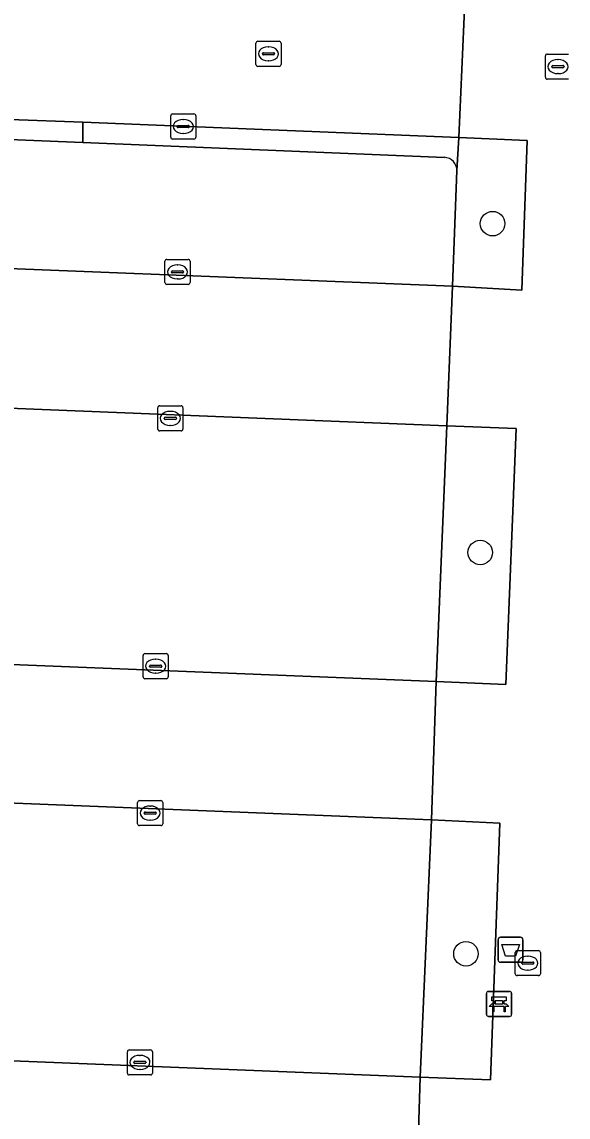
# Model space of a CAD drawing. Extents: x 160888 to 161385, y 386490 to 386908.
# Drawn here: x 161026.12 to 161047.88, y 386793.37 to 386837.06 of the extents above; entities that cross this region are included whole.
import ezdxf

# ---------------------------------------------------------------- set-up
doc = ezdxf.new("R2010")
doc.units = 0
for name, color, linetype in [('IMGEO_Afvalbak', 7, 'Continuous'), ('IMGEO_Bank', 7, 'Continuous'), ('IMGEO_Boom', 7, 'Continuous'), ('IMGEO_Groenvoorziening', 7, 'Continuous'), ('IMGEO_Haag', 7, 'Continuous'), ('IMGEO_Kolk', 7, 'Continuous'), ('IMGEO_Parkeervlak_open', 7, 'Continuous'), ('IMGEO_Rijbaan_lokaal_open', 7, 'Continuous'), ('IMGEO_Rioolput', 7, 'Continuous'), ('IMGEO_Verkeerseiland_open', 7, 'Continuous'), ('IMGEO_Voetpad_open', 7, 'Continuous')]:
    doc.layers.add(name, color=color, linetype=linetype)

msp = doc.modelspace()

# ---------------------------------------------------------------- linework, layer by layer
at = {"layer": 'IMGEO_Afvalbak'}
for p, q in [((161045.092, 386799.642), (161045.092, 386800.442)), ((161045.092, 386800.442), (161045.092, 386799.642)), ((161045.192, 386800.542), (161045.982, 386800.542)), ((161045.982, 386800.542), (161045.192, 386800.542)), ((161046.082, 386800.442), (161046.082, 386799.642)), ((161046.082, 386799.642), (161046.082, 386800.442)), ((161045.982, 386799.542), (161045.192, 386799.542)), ((161045.192, 386799.542), (161045.982, 386799.542))]:
    msp.add_line(p, q, dxfattribs=at)
msp.add_lwpolyline([(161045.235, 386800.256), (161045.939, 386800.256), (161045.79, 386799.786), (161045.384, 386799.786), (161045.235, 386800.256)], dxfattribs=at)
for centre, start, end in [((161045.192, 386800.442), 90, 180), ((161045.192, 386800.442), 90, 180), ((161045.982, 386800.442), 0, 90), ((161045.982, 386800.442), 360, 90), ((161045.192, 386799.642), 180, 270), ((161045.192, 386799.642), 180, 270), ((161045.982, 386799.642), 270, 0), ((161045.982, 386799.642), 270, 0)]:
    msp.add_arc(centre, 0.1, start, end, dxfattribs=at)
at = {"layer": 'IMGEO_Bank'}
for p, q in [((161044.628, 386797.458), (161044.628, 386798.299)), ((161044.628, 386798.299), (161044.628, 386797.458)), ((161044.703, 386798.383), (161045.544, 386798.383)), ((161045.544, 386798.383), (161044.703, 386798.383)), ((161044.937, 386797.889), (161044.937, 386797.995)), ((161044.981, 386797.995), (161044.981, 386797.889)), ((161045.269, 386798.001), (161044.987, 386798.001)), ((161045.275, 386797.889), (161045.275, 386797.995)), ((161045.319, 386797.995), (161045.319, 386797.889)), ((161045.628, 386798.308), (161045.628, 386797.467)), ((161045.628, 386797.467), (161045.628, 386798.308)), ((161045.325, 386797.781), (161044.932, 386797.781)), ((161044.987, 386797.883), (161045.269, 386797.883)), ((161045.553, 386797.383), (161044.712, 386797.383)), ((161044.712, 386797.383), (161045.553, 386797.383))]:
    msp.add_line(p, q, dxfattribs=at)
for points in [[(161044.931, 386798.001), (161044.845, 386798.001), (161044.845, 386798.162), (161045.408, 386798.162), (161045.408, 386798.001), (161045.325, 386798.001)], [(161044.875, 386797.781), (161044.733, 386797.781), (161044.845, 386797.883), (161044.931, 386797.883)], [(161044.925, 386797.774), (161044.925, 386797.567), (161044.882, 386797.567), (161044.882, 386797.774)], [(161045.325, 386797.883), (161045.408, 386797.883), (161045.52, 386797.781), (161045.381, 386797.781)], [(161045.375, 386797.774), (161045.375, 386797.567), (161045.331, 386797.567), (161045.331, 386797.774)]]:
    msp.add_lwpolyline(points, dxfattribs=at)
for centre, radius, start, end in [((161044.706, 386798.305), 0.0779, 92.4484, 184.2845), ((161044.706, 386798.305), 0.0779, 92.4484, 184.2845), ((161044.93, 386797.994), 0.00671, 2.8957, 87.1043), ((161044.987, 386797.994), 0.00671, 92.8957, 177.1043), ((161045.269, 386797.994), 0.00671, 2.8957, 87.1043), ((161045.326, 386797.994), 0.00671, 92.8957, 177.1043), ((161045.55, 386798.305), 0.0779, 2.4484, 94.2845), ((161045.55, 386798.305), 0.0779, 2.4484, 94.2845), ((161044.875, 386797.774), 0.00671, 2.8957, 87.1043), ((161044.932, 386797.774), 0.00671, 92.8957, 177.1043), ((161044.93, 386797.89), 0.00671, 272.8957, 357.1043), ((161044.987, 386797.89), 0.00671, 182.8957, 267.1043), ((161045.269, 386797.89), 0.00671, 272.8957, 357.1043), ((161045.326, 386797.89), 0.00671, 182.8957, 267.1043), ((161045.324, 386797.774), 0.00671, 2.8957, 87.1043), ((161045.381, 386797.774), 0.00671, 92.8957, 177.1043), ((161044.706, 386797.461), 0.0779, 182.4484, 274.2845), ((161044.706, 386797.461), 0.0779, 182.4484, 274.2845), ((161045.55, 386797.461), 0.0779, 272.4484, 4.2845), ((161045.55, 386797.461), 0.0779, 272.4484, 4.2845)]:
    msp.add_arc(centre, radius, start, end, dxfattribs=at)
at = {"layer": 'IMGEO_Boom'}
for centre in [(161044.873, 386829.01), (161044.38, 386815.891), (161043.812, 386799.881)]:
    msp.add_circle(centre, 0.489, dxfattribs=at)
at = {"layer": 'IMGEO_Groenvoorziening'}
msp.add_lwpolyline([(161043.452, 386831.126), (161043.522, 386832.446), (161028.54, 386833.054), (161028.54, 386832.245), (161042.954, 386831.656)], dxfattribs=at)
for points in [[(161043.269, 386826.51), (161046.038, 386826.356), (161046.255, 386832.334), (161043.522, 386832.446), (161043.452, 386831.126)], [(161042.625, 386810.746), (161045.403, 386810.62), (161045.808, 386820.832), (161043.045, 386820.939)], [(161041.993, 386794.965), (161044.795, 386794.849), (161045.164, 386805.094), (161042.445, 386805.226)]]:
    msp.add_lwpolyline(points, close=True, dxfattribs=at)
msp.add_arc((161042.924, 386831.129), 0.528, 359.7258, 86.7083, dxfattribs=at)
at = {"layer": 'IMGEO_Haag'}
msp.add_lwpolyline([(161043.452, 386831.126), (161043.522, 386832.446), (161028.54, 386833.054), (161028.54, 386832.245), (161042.954, 386831.656)], dxfattribs=at)
msp.add_arc((161042.924, 386831.129), 0.528, 359.7258, 86.7083, dxfattribs=at)
at = {"layer": 'IMGEO_Kolk'}
for p, q in [((161032.122, 386833.385), (161032.974, 386833.385)), ((161032.047, 386832.459), (161032.047, 386833.311)), ((161032.535, 386833.165), (161032.56, 386833.165)), ((161033.048, 386833.311), (161033.048, 386832.459)), ((161032.306, 386832.879), (161032.306, 386832.891)), ((161032.744, 386832.842), (161032.346, 386832.842)), ((161032.349, 386832.928), (161032.747, 386832.928)), ((161032.558, 386832.605), (161032.533, 386832.605)), ((161032.79, 386832.891), (161032.79, 386832.879)), ((161032.974, 386832.385), (161032.122, 386832.385)), ((161031.818, 386826.659), (161031.818, 386827.511)), ((161031.893, 386827.585), (161032.745, 386827.585)), ((161032.306, 386827.365), (161032.331, 386827.365)), ((161032.819, 386827.511), (161032.819, 386826.659)), ((161032.077, 386827.079), (161032.077, 386827.091)), ((161032.515, 386827.042), (161032.117, 386827.042)), ((161032.12, 386827.128), (161032.518, 386827.128)), ((161032.561, 386827.091), (161032.561, 386827.079)), ((161032.745, 386826.585), (161031.893, 386826.585)), ((161032.329, 386826.805), (161032.304, 386826.805)), ((161031.532, 386820.817), (161031.532, 386821.669)), ((161031.607, 386821.743), (161032.459, 386821.743)), ((161032.533, 386821.669), (161032.533, 386820.817)), ((161031.791, 386821.237), (161031.791, 386821.249)), ((161032.229, 386821.2), (161031.831, 386821.2)), ((161031.834, 386821.286), (161032.232, 386821.286)), ((161032.02, 386821.523), (161032.045, 386821.523)), ((161032.275, 386821.249), (161032.275, 386821.237)), ((161032.459, 386820.743), (161031.607, 386820.743)), ((161032.043, 386820.963), (161032.018, 386820.963)), ((161030.946, 386810.929), (161030.946, 386811.781)), ((161031.021, 386811.855), (161031.873, 386811.855)), ((161031.434, 386811.635), (161031.459, 386811.635)), ((161031.947, 386811.781), (161031.947, 386810.929)), ((161031.205, 386811.349), (161031.205, 386811.361)), ((161031.643, 386811.312), (161031.245, 386811.312)), ((161031.248, 386811.398), (161031.646, 386811.398)), ((161031.689, 386811.361), (161031.689, 386811.349)), ((161031.873, 386810.855), (161031.021, 386810.855)), ((161031.457, 386811.075), (161031.432, 386811.075)), ((161030.729, 386805.069), (161030.729, 386805.921)), ((161030.804, 386805.995), (161031.656, 386805.995)), ((161031.73, 386805.921), (161031.73, 386805.069)), ((161030.988, 386805.489), (161030.988, 386805.501)), ((161031.426, 386805.452), (161031.028, 386805.452)), ((161031.031, 386805.538), (161031.429, 386805.538)), ((161031.217, 386805.775), (161031.242, 386805.775)), ((161031.472, 386805.501), (161031.472, 386805.489)), ((161031.656, 386804.995), (161030.804, 386804.995)), ((161031.24, 386805.215), (161031.215, 386805.215)), ((161030.319, 386795.123), (161030.319, 386795.975)), ((161030.394, 386796.049), (161031.246, 386796.049)), ((161030.807, 386795.829), (161030.832, 386795.829)), ((161031.32, 386795.975), (161031.32, 386795.123)), ((161030.578, 386795.543), (161030.578, 386795.555)), ((161031.016, 386795.506), (161030.618, 386795.506)), ((161030.621, 386795.592), (161031.019, 386795.592)), ((161031.062, 386795.555), (161031.062, 386795.543)), ((161031.246, 386795.049), (161030.394, 386795.049)), ((161030.83, 386795.269), (161030.805, 386795.269))]:
    msp.add_line(p, q, dxfattribs=at)
for points in [[(161032.122, 386833.385), (161032.974, 386833.385)], [(161032.047, 386832.459), (161032.047, 386833.311)], [(161033.048, 386833.311), (161033.048, 386832.459)], [(161032.974, 386832.385), (161032.122, 386832.385)], [(161031.818, 386826.659), (161031.818, 386827.511)], [(161031.893, 386827.585), (161032.745, 386827.585)], [(161032.819, 386827.511), (161032.819, 386826.659)], [(161032.745, 386826.585), (161031.893, 386826.585)], [(161031.532, 386820.817), (161031.532, 386821.669)], [(161031.607, 386821.743), (161032.459, 386821.743)], [(161032.533, 386821.669), (161032.533, 386820.817)], [(161032.459, 386820.743), (161031.607, 386820.743)], [(161030.946, 386810.929), (161030.946, 386811.781)], [(161031.021, 386811.855), (161031.873, 386811.855)], [(161031.947, 386811.781), (161031.947, 386810.929)], [(161031.873, 386810.855), (161031.021, 386810.855)], [(161030.729, 386805.069), (161030.729, 386805.921)], [(161030.804, 386805.995), (161031.656, 386805.995)], [(161031.73, 386805.921), (161031.73, 386805.069)], [(161031.656, 386804.995), (161030.804, 386804.995)], [(161030.319, 386795.123), (161030.319, 386795.975)], [(161030.394, 386796.049), (161031.246, 386796.049)], [(161031.32, 386795.975), (161031.32, 386795.123)], [(161031.246, 386795.049), (161030.394, 386795.049)]]:
    msp.add_lwpolyline(points, dxfattribs=at)
for centre, radius, start, end in [((161032.124, 386833.309), 0.0765, 91.552, 178.448), ((161032.124, 386833.309), 0.0765, 91.552, 178.448), ((161032.972, 386833.309), 0.0765, 1.552, 88.448), ((161032.972, 386833.309), 0.0765, 1.552, 88.448), ((161032.346, 386832.888), 0.0403, 85.8775, 175.7526), ((161032.343, 386832.878), 0.0366, 178.938, 274.7102), ((161032.747, 386832.885), 0.043, 264.8664, 352.4533), ((161032.751, 386832.89), 0.0386, 1.7309, 96.639), ((161032.124, 386832.461), 0.0765, 181.552, 268.448), ((161032.124, 386832.461), 0.0765, 181.552, 268.448), ((161032.972, 386832.461), 0.0765, 271.552, 358.448), ((161032.972, 386832.461), 0.0765, 271.552, 358.448), ((161031.895, 386827.509), 0.0765, 91.552, 178.448), ((161031.895, 386827.509), 0.0765, 91.552, 178.448), ((161032.743, 386827.509), 0.0765, 1.552, 88.448), ((161032.743, 386827.509), 0.0765, 1.552, 88.448), ((161032.117, 386827.088), 0.0403, 85.8775, 175.7526), ((161032.114, 386827.078), 0.0366, 178.938, 274.7102), ((161032.518, 386827.085), 0.043, 264.8664, 352.4533), ((161032.522, 386827.09), 0.0386, 1.7309, 96.639), ((161031.895, 386826.661), 0.0765, 181.552, 268.448), ((161031.895, 386826.661), 0.0765, 181.552, 268.448), ((161032.743, 386826.661), 0.0765, 271.552, 358.448), ((161032.743, 386826.661), 0.0765, 271.552, 358.448), ((161031.609, 386821.667), 0.0765, 91.552, 178.448), ((161031.609, 386821.667), 0.0765, 91.552, 178.448), ((161032.457, 386821.667), 0.0765, 1.552, 88.448), ((161032.457, 386821.667), 0.0765, 1.552, 88.448), ((161031.831, 386821.246), 0.0403, 85.8775, 175.7526), ((161031.828, 386821.236), 0.0366, 178.938, 274.7102), ((161032.232, 386821.243), 0.043, 264.8664, 352.4533), ((161032.236, 386821.248), 0.0386, 1.7309, 96.639), ((161031.609, 386820.819), 0.0765, 181.552, 268.448), ((161031.609, 386820.819), 0.0765, 181.552, 268.448), ((161032.457, 386820.819), 0.0765, 271.552, 358.448), ((161032.457, 386820.819), 0.0765, 271.552, 358.448), ((161031.023, 386811.779), 0.0765, 91.552, 178.448), ((161031.023, 386811.779), 0.0765, 91.552, 178.448), ((161031.871, 386811.779), 0.0765, 1.552, 88.448), ((161031.871, 386811.779), 0.0765, 1.552, 88.448), ((161031.245, 386811.358), 0.0403, 85.8775, 175.7526), ((161031.242, 386811.348), 0.0366, 178.938, 274.7102), ((161031.646, 386811.355), 0.043, 264.8664, 352.4533), ((161031.65, 386811.36), 0.0386, 1.7309, 96.639), ((161031.023, 386810.931), 0.0765, 181.552, 268.448), ((161031.023, 386810.931), 0.0765, 181.552, 268.448), ((161031.871, 386810.931), 0.0765, 271.552, 358.448), ((161031.871, 386810.931), 0.0765, 271.552, 358.448), ((161030.806, 386805.919), 0.0765, 91.552, 178.448), ((161030.806, 386805.919), 0.0765, 91.552, 178.448), ((161031.654, 386805.919), 0.0765, 1.552, 88.448), ((161031.654, 386805.919), 0.0765, 1.552, 88.448), ((161031.028, 386805.498), 0.0403, 85.8775, 175.7526), ((161031.025, 386805.488), 0.0366, 178.938, 274.7102), ((161031.429, 386805.495), 0.043, 264.8664, 352.4533), ((161031.433, 386805.5), 0.0386, 1.7309, 96.639), ((161030.806, 386805.071), 0.0765, 181.552, 268.448), ((161030.806, 386805.071), 0.0765, 181.552, 268.448), ((161031.654, 386805.071), 0.0765, 271.552, 358.448), ((161031.654, 386805.071), 0.0765, 271.552, 358.448), ((161030.396, 386795.973), 0.0765, 91.552, 178.448), ((161030.396, 386795.973), 0.0765, 91.552, 178.448), ((161031.244, 386795.973), 0.0765, 1.552, 88.448), ((161031.244, 386795.973), 0.0765, 1.552, 88.448), ((161030.618, 386795.552), 0.0403, 85.8775, 175.7526), ((161030.615, 386795.542), 0.0366, 178.938, 274.7102), ((161031.019, 386795.549), 0.043, 264.8664, 352.4533), ((161031.023, 386795.554), 0.0386, 1.7309, 96.639), ((161030.396, 386795.125), 0.0765, 181.552, 268.448), ((161030.396, 386795.125), 0.0765, 181.552, 268.448), ((161031.244, 386795.125), 0.0765, 271.552, 358.448), ((161031.244, 386795.125), 0.0765, 271.552, 358.448)]:
    msp.add_arc(centre, radius, start, end, dxfattribs=at)
for centre, major_axis, ratio, start_param, end_param in [((161032.534, 386832.885), (-0.387, 0.002), 0.722429, 4.712389, 7.853982), ((161032.559, 386832.885), (-0.39, 0.002), 0.717154, 1.570796, 4.712389), ((161032.305, 386827.085), (-0.387, 0.002), 0.722429, 4.712389, 7.853982), ((161032.33, 386827.085), (-0.39, 0.002), 0.717154, 1.570796, 4.712389), ((161032.019, 386821.243), (-0.387, 0.002), 0.722429, 4.712389, 7.853982), ((161032.044, 386821.243), (-0.39, 0.002), 0.717154, 1.570796, 4.712389), ((161031.433, 386811.355), (-0.387, 0.002), 0.722429, 4.712389, 7.853982), ((161031.458, 386811.355), (-0.39, 0.002), 0.717154, 1.570796, 4.712389), ((161031.216, 386805.495), (-0.387, 0.002), 0.722429, 4.712389, 7.853982), ((161031.241, 386805.495), (-0.39, 0.002), 0.717154, 1.570796, 4.712389), ((161030.806, 386795.549), (-0.387, 0.002), 0.722429, 4.712389, 7.853982), ((161030.831, 386795.549), (-0.39, 0.002), 0.717154, 1.570796, 4.712389)]:
    msp.add_ellipse(centre, major_axis=major_axis, ratio=ratio, start_param=start_param, end_param=end_param, dxfattribs=at)
at = {"layer": 'IMGEO_Parkeervlak_open'}
for points in [[(161042.954, 386831.656), (161028.54, 386832.245), (161025.612, 386832.365), (161010.375, 386832.988), (161007.571, 386833.103), (160992.533, 386833.718), (160989.38, 386833.847), (160974.277, 386834.465)], [(160973.2, 386829.311), (161043.269, 386826.51), (161043.452, 386831.126)], [(160970.279, 386813.637), (161042.625, 386810.746), (161043.045, 386820.939), (160970.649, 386823.872)], [(160969.659, 386797.858), (161041.993, 386794.965), (161042.445, 386805.226), (160970.063, 386808.126)]]:
    msp.add_lwpolyline(points, dxfattribs=at)
msp.add_arc((161042.924, 386831.129), 0.528, 359.7258, 86.7083, dxfattribs=at)
at = {"layer": 'IMGEO_Rijbaan_lokaal_open'}
for points in [[(160972.979, 386835.307), (160973.797, 386835.273), (160989.412, 386834.64), (160992.572, 386834.512), (161007.617, 386833.902), (161010.454, 386833.787), (161025.64, 386833.171), (161028.54, 386833.054), (161043.522, 386832.446), (161043.806, 386838.784)], [(160969.736, 386823.868), (160970.496, 386823.872), (160970.649, 386823.872), (161043.045, 386820.939), (161043.269, 386826.51), (160973.2, 386829.311), (160973.007, 386829.32), (160969.071, 386829.498)], [(160969.147, 386808.103), (160969.887, 386808.121), (160970.063, 386808.126), (161042.445, 386805.226), (161042.625, 386810.746), (160970.279, 386813.637)], [(160968.564, 386792.403), (160969.287, 386792.376), (160969.48, 386792.369), (161041.813, 386789.413), (161041.993, 386794.965), (160969.659, 386797.858), (160969.517, 386797.865), (160968.795, 386797.902)]]:
    msp.add_lwpolyline(points, dxfattribs=at)
at = {"layer": 'IMGEO_Rioolput'}
for p, q in [((161035.441, 386835.36), (161035.441, 386836.212)), ((161035.516, 386836.286), (161036.368, 386836.286)), ((161035.929, 386836.066), (161035.954, 386836.066)), ((161036.442, 386836.212), (161036.442, 386835.36)), ((161035.7, 386835.78), (161035.7, 386835.792)), ((161036.138, 386835.743), (161035.74, 386835.743)), ((161035.743, 386835.829), (161036.141, 386835.829)), ((161036.184, 386835.792), (161036.184, 386835.78)), ((161046.977, 386834.849), (161046.977, 386835.701)), ((161047.052, 386835.775), (161047.904, 386835.775)), ((161036.368, 386835.286), (161035.516, 386835.286)), ((161035.952, 386835.506), (161035.927, 386835.506)), ((161047.236, 386835.269), (161047.236, 386835.281)), ((161047.674, 386835.232), (161047.276, 386835.232)), ((161047.279, 386835.318), (161047.677, 386835.318)), ((161047.465, 386835.555), (161047.49, 386835.555)), ((161047.72, 386835.281), (161047.72, 386835.269)), ((161047.904, 386834.775), (161047.052, 386834.775)), ((161047.488, 386834.995), (161047.463, 386834.995)), ((161045.775, 386799.083), (161045.775, 386799.935)), ((161045.85, 386800.009), (161046.702, 386800.009)), ((161046.263, 386799.789), (161046.288, 386799.789)), ((161046.776, 386799.935), (161046.776, 386799.083)), ((161046.034, 386799.503), (161046.034, 386799.515)), ((161046.472, 386799.466), (161046.074, 386799.466)), ((161046.077, 386799.552), (161046.475, 386799.552)), ((161046.518, 386799.515), (161046.518, 386799.503)), ((161046.702, 386799.009), (161045.85, 386799.009)), ((161046.286, 386799.229), (161046.261, 386799.229))]:
    msp.add_line(p, q, dxfattribs=at)
for points in [[(161035.441, 386835.36), (161035.441, 386836.212)], [(161035.516, 386836.286), (161036.368, 386836.286)], [(161036.442, 386836.212), (161036.442, 386835.36)], [(161046.977, 386834.849), (161046.977, 386835.701)], [(161047.052, 386835.775), (161047.904, 386835.775)], [(161036.368, 386835.286), (161035.516, 386835.286)], [(161047.904, 386834.775), (161047.052, 386834.775)], [(161045.775, 386799.083), (161045.775, 386799.935)], [(161045.85, 386800.009), (161046.702, 386800.009)], [(161046.776, 386799.935), (161046.776, 386799.083)], [(161046.702, 386799.009), (161045.85, 386799.009)]]:
    msp.add_lwpolyline(points, dxfattribs=at)
for centre, radius, start, end in [((161035.518, 386836.21), 0.0765, 91.552, 178.448), ((161035.518, 386836.21), 0.0765, 91.552, 178.448), ((161036.366, 386836.21), 0.0765, 1.552, 88.448), ((161036.366, 386836.21), 0.0765, 1.552, 88.448), ((161035.74, 386835.789), 0.0403, 85.8775, 175.7526), ((161035.737, 386835.779), 0.0366, 178.938, 274.7102), ((161036.141, 386835.786), 0.043, 264.8664, 352.4533), ((161036.145, 386835.791), 0.0386, 1.7309, 96.639), ((161047.054, 386835.699), 0.0765, 91.552, 178.448), ((161047.054, 386835.699), 0.0765, 91.552, 178.448), ((161035.518, 386835.362), 0.0765, 181.552, 268.448), ((161035.518, 386835.362), 0.0765, 181.552, 268.448), ((161036.366, 386835.362), 0.0765, 271.552, 358.448), ((161036.366, 386835.362), 0.0765, 271.552, 358.448), ((161047.276, 386835.278), 0.0403, 85.8775, 175.7526), ((161047.273, 386835.268), 0.0366, 178.938, 274.7102), ((161047.677, 386835.275), 0.043, 264.8664, 352.4533), ((161047.681, 386835.28), 0.0386, 1.7309, 96.639), ((161047.054, 386834.851), 0.0765, 181.552, 268.448), ((161047.054, 386834.851), 0.0765, 181.552, 268.448), ((161045.852, 386799.933), 0.0765, 91.552, 178.448), ((161045.852, 386799.933), 0.0765, 91.552, 178.448), ((161046.7, 386799.933), 0.0765, 1.552, 88.448), ((161046.7, 386799.933), 0.0765, 1.552, 88.448), ((161046.074, 386799.512), 0.0403, 85.8775, 175.7526), ((161046.071, 386799.502), 0.0366, 178.938, 274.7102), ((161046.475, 386799.509), 0.043, 264.8664, 352.4533), ((161046.479, 386799.514), 0.0386, 1.7309, 96.639), ((161045.852, 386799.085), 0.0765, 181.552, 268.448), ((161045.852, 386799.085), 0.0765, 181.552, 268.448), ((161046.7, 386799.085), 0.0765, 271.552, 358.448), ((161046.7, 386799.085), 0.0765, 271.552, 358.448)]:
    msp.add_arc(centre, radius, start, end, dxfattribs=at)
for centre, major_axis, ratio, start_param, end_param in [((161035.928, 386835.786), (-0.387, 0.002), 0.722429, 4.712389, 7.853982), ((161035.953, 386835.786), (-0.39, 0.002), 0.717154, 1.570796, 4.712389), ((161047.464, 386835.275), (-0.387, 0.002), 0.722429, 4.712389, 7.853982), ((161047.489, 386835.275), (-0.39, 0.002), 0.717154, 1.570796, 4.712389), ((161046.262, 386799.509), (-0.387, 0.002), 0.722429, 4.712389, 7.853982), ((161046.287, 386799.509), (-0.39, 0.002), 0.717154, 1.570796, 4.712389)]:
    msp.add_ellipse(centre, major_axis=major_axis, ratio=ratio, start_param=start_param, end_param=end_param, dxfattribs=at)
at = {"layer": 'IMGEO_Verkeerseiland_open'}
msp.add_lwpolyline([(161025.64, 386833.171), (161025.612, 386832.365), (161028.54, 386832.245), (161028.54, 386833.054)], close=True, dxfattribs=at)
at = {"layer": 'IMGEO_Voetpad_open'}
msp.add_lwpolyline([(161043.806, 386838.784), (161043.522, 386832.446), (161046.255, 386832.334), (161046.038, 386826.356), (161043.269, 386826.51), (161043.045, 386820.939), (161045.808, 386820.832), (161045.403, 386810.62), (161042.625, 386810.746), (161042.445, 386805.226), (161045.164, 386805.094), (161044.795, 386794.849), (161041.993, 386794.965), (161041.813, 386789.413)], dxfattribs=at)

doc.saveas('drawing.dxf')
